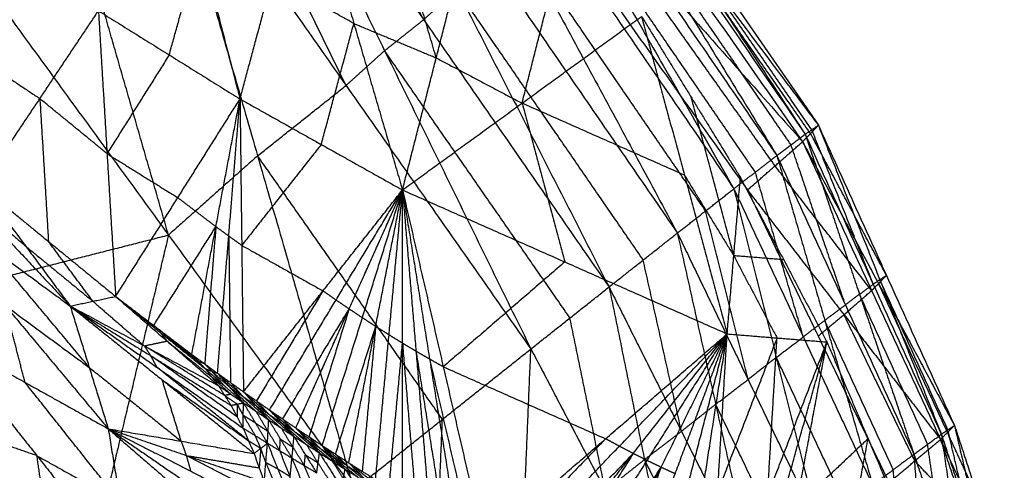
# Model space of a CAD drawing. Header units: millimetres. Extents: x -106 to 110, y -96 to 120.
# Tile 1018 of 1020: x 80.92 to 86.68, y 76.63 to 79.27. Entities that reach past the tile are written whole.
import ezdxf

# ---------------------------------------------------------------- set-up
doc = ezdxf.new("R2010")
doc.units = ezdxf.units.MM
doc.header["$MEASUREMENT"] = 0
doc.layers.add('Default', color=7, linetype='Continuous', true_color=0x000000)

msp = doc.modelspace()

# ---------------------------------------------------------------- linework, layer by layer
at = {"layer": 'Default'}
for points in [[(83.3504, 81.8898, 11.777), (84.4318, 80.2427, 12.047), (85.5132, 78.5956, 12.317)], [(83.3504, 81.8898, 11.777), (84.4705, 80.2689, 11.9195), (85.5905, 78.648, 12.0619)], [(83.2883, 81.8296, 12.0813), (84.318, 80.1505, 12.3382), (85.3476, 78.4713, 12.595)], [(83.2883, 81.8296, 12.0813), (84.4007, 80.2126, 12.1992), (85.5132, 78.5956, 12.317)], [(83.2351, 81.7867, 11.3159), (84.3667, 80.1693, 11.495), (85.4983, 78.552, 11.6742)], [(83.2351, 81.7867, 11.3159), (84.4128, 80.2174, 11.6889), (85.5905, 78.648, 12.0619)], [(83.139, 81.6895, 12.4141), (84.1177, 79.9833, 12.6447), (85.0964, 78.2771, 12.8752)], [(83.139, 81.6895, 12.4141), (84.2433, 80.0804, 12.5046), (85.3476, 78.4713, 12.595)], [(82.8993, 81.476, 11.05), (84.0375, 79.8729, 11.2502), (85.1758, 78.2698, 11.4505)], [(82.8993, 81.476, 11.05), (84.1988, 80.014, 11.3621), (85.4983, 78.552, 11.6742)], [(82.9039, 81.4714, 12.7516), (83.835, 79.7449, 12.9428), (84.7661, 78.0183, 13.1339)], [(82.9039, 81.4714, 12.7516), (84.0001, 79.8743, 12.8134), (85.0964, 78.2771, 12.8752)], [(82.5878, 81.1812, 13.0663), (83.4771, 79.4421, 13.2066), (84.3664, 77.7029, 13.3468)], [(82.5878, 81.1812, 13.0663), (83.6769, 79.5997, 13.1001), (84.7661, 78.0183, 13.1339)], [(83.2827, 79.2652, 13.3384), (82.8381, 80.1347, 13.2683), (82.3934, 81.0043, 13.1982)], [(82.1991, 80.8274, 13.3301), (83.0543, 79.0841, 13.4106), (83.9094, 77.3407, 13.4911)], [(82.1991, 80.8274, 13.3301), (83.2827, 79.2652, 13.3384), (84.3664, 77.7029, 13.3468)], [(81.7409, 80.6085, 10.8559), (81.9747, 79.7052, 10.9415), (82.2086, 78.8018, 11.027)], [(82.8287, 78.8807, 13.5037), (82.4011, 79.7524, 13.4635), (81.9735, 80.6241, 13.4232)], [(81.748, 80.4208, 13.5163), (82.3116, 78.4694, 13.5107), (82.8751, 76.5181, 13.505)], [(81.748, 80.4208, 13.5163), (82.8287, 78.8807, 13.5037), (83.9094, 77.3407, 13.4911)], [(82.2086, 78.8018, 11.027), (82.3994, 79.5089, 10.9808), (82.5901, 80.2159, 10.9347)], [(82.5901, 80.2159, 10.9347), (82.8744, 79.2429, 11.0511), (83.1587, 78.2699, 11.1676)], [(85.5444, 78.6, 11.868), (84.9786, 79.4087, 11.7785), (84.4128, 80.2174, 11.6889)], [(85.5519, 78.6218, 12.1895), (84.9918, 79.4323, 12.1182), (84.4318, 80.2427, 12.047)], [(85.4304, 78.5335, 12.456), (84.8742, 79.342, 12.3971), (84.318, 80.1505, 12.3382)], [(83.3561, 79.0418, 11.1122), (83.2139, 79.5283, 11.054), (83.0718, 80.0149, 10.9958)], [(85.222, 78.3742, 12.7351), (84.6699, 79.1788, 12.6899), (84.1177, 79.9833, 12.6447)], [(85.3371, 78.4109, 11.5623), (84.7679, 79.2124, 11.4622), (84.1988, 80.014, 11.3621)], [(81.7906, 78.0066, 13.5403), (81.5089, 78.9823, 13.5432), (81.2271, 79.958, 13.546)], [(83.1587, 78.2699, 11.1676), (83.3561, 79.0418, 11.1122), (83.5534, 79.8138, 11.0569)], [(84.9312, 78.1477, 13.0046), (84.3831, 78.9463, 12.9737), (83.835, 79.7449, 12.9428)], [(81.7948, 79.0594, 10.9814), (81.8848, 79.3823, 10.9614), (81.9747, 79.7052, 10.9415)], [(80.924, 79.6237, 10.8992), (80.7527, 79.3671, 10.9614), (80.5815, 79.1105, 11.0237)], [(82.8744, 79.2429, 11.0511), (82.6369, 79.3759, 11.016), (82.3994, 79.5089, 10.9808)], [(83.8577, 78.7772, 11.2014), (83.9564, 79.1632, 11.1737), (84.0551, 79.5492, 11.146)], [(80.7062, 79.4951, 13.5757), (81.7906, 78.0066, 13.5403), (82.8751, 76.5181, 13.505)], [(83.4771, 79.4421, 13.2066), (83.3799, 79.3536, 13.2725), (83.2827, 79.2652, 13.3384)], [(84.5662, 77.8606, 13.2404), (84.0217, 78.6513, 13.2235), (83.4771, 79.4421, 13.2066)], [(80.6959, 78.2906, 11.1848), (81.0384, 78.8038, 11.0603), (81.3809, 79.3169, 10.9358)], [(81.3809, 79.3169, 10.9358), (81.4312, 78.4823, 11.1165), (81.4815, 77.6477, 11.2971)], [(81.3809, 79.3169, 10.9358), (81.7948, 79.0594, 10.9814), (82.2086, 78.8018, 11.027)], [(83.1587, 78.2699, 11.1676), (83.8577, 78.7772, 11.2014), (84.5567, 79.2845, 11.2352)], [(84.5567, 79.2845, 11.2352), (84.8069, 78.3567, 11.4069), (85.057, 77.4288, 11.5786)], [(84.5567, 79.2845, 11.2352), (84.8457, 78.8132, 11.3338), (85.1348, 78.342, 11.4324)], [(82.6837, 78.5359, 11.0973), (82.7791, 78.8894, 11.0742), (82.8744, 79.2429, 11.0511)], [(82.8744, 79.2429, 11.0511), (83.1153, 79.1424, 11.0817), (83.3561, 79.0418, 11.1122)], [(83.0543, 79.0841, 13.4106), (83.1685, 79.1746, 13.3745), (83.2827, 79.2652, 13.3384)], [(80.5815, 79.1105, 11.0237), (80.81, 78.9571, 11.042), (81.0384, 78.8038, 11.0603)], [(81.7948, 79.0594, 10.9814), (81.613, 78.7708, 11.0489), (81.4312, 78.4823, 11.1165)], [(83.0543, 79.0841, 13.4106), (82.9415, 78.9824, 13.4572), (82.8287, 78.8807, 13.5037)], [(84.1379, 77.5218, 13.419), (83.5961, 78.3029, 13.4148), (83.0543, 79.0841, 13.4106)], [(83.3561, 79.0418, 11.1122), (83.6069, 78.9095, 11.1568), (83.8577, 78.7772, 11.2014)], [(79.9375, 78.9558, 11.0983), (80.5767, 78.2737, 10.7195), (81.2158, 77.5916, 10.3407)], [(82.3116, 78.4694, 13.5107), (82.5701, 78.6751, 13.5072), (82.8287, 78.8807, 13.5037)], [(85.0959, 77.8854, 11.5055), (84.9708, 78.3493, 11.4197), (84.8457, 78.8132, 11.3338)], [(81.0384, 78.8038, 11.0603), (81.0635, 78.3864, 11.1506), (81.0887, 77.9691, 11.2409)], [(81.4312, 78.4823, 11.1165), (81.2348, 78.643, 11.0884), (81.0384, 78.8038, 11.0603)], [(81.4815, 77.6477, 11.2971), (81.845, 78.2248, 11.162), (82.2086, 78.8018, 11.027)], [(81.9268, 77.3088, 11.3728), (82.0677, 78.0553, 11.1999), (82.2086, 78.8018, 11.027)], [(82.0774, 77.1987, 11.4005), (82.143, 78.0003, 11.2137), (82.2086, 78.8018, 11.027)], [(82.2086, 78.8018, 11.027), (82.2188, 77.9461, 11.2282), (82.229, 77.0904, 11.4295)], [(82.2086, 78.8018, 11.027), (82.6837, 78.5359, 11.0973), (83.1587, 78.2699, 11.1676)], [(83.8577, 78.7772, 11.2014), (83.9828, 78.3133, 11.2872), (84.1079, 77.8494, 11.3731)], [(84.8069, 78.3567, 11.4069), (84.3323, 78.5669, 11.3041), (83.8577, 78.7772, 11.2014)], [(85.4983, 78.552, 11.6742), (85.5444, 78.6, 11.868), (85.5905, 78.648, 12.0619)], [(85.5132, 78.5956, 12.317), (85.5519, 78.6218, 12.1895), (85.5905, 78.648, 12.0619)], [(85.5905, 78.648, 12.0619), (85.9499, 77.745, 12.3838), (86.3092, 76.842, 12.7057)], [(85.5905, 78.648, 12.0619), (85.9883, 77.7707, 12.2862), (86.386, 76.8934, 12.5105)], [(85.3476, 78.4713, 12.595), (85.4304, 78.5335, 12.456), (85.5132, 78.5956, 12.317)], [(85.5132, 78.5956, 12.317), (85.831, 77.6603, 12.6153), (86.1489, 76.725, 12.9136)], [(85.5132, 78.5956, 12.317), (85.9112, 77.7188, 12.5114), (86.3092, 76.842, 12.7057)], [(85.9883, 77.7707, 12.2862), (85.7663, 78.1854, 12.0771), (85.5444, 78.6, 11.868)], [(85.9112, 77.7188, 12.5114), (85.7315, 78.1703, 12.3504), (85.5519, 78.6218, 12.1895)], [(82.6837, 78.5359, 11.0973), (82.4512, 78.241, 11.1628), (82.2188, 77.9461, 11.2282)], [(85.1758, 78.2698, 11.4505), (85.3371, 78.4109, 11.5623), (85.4983, 78.552, 11.6742)], [(85.7483, 77.5982, 12.7543), (85.5893, 78.0658, 12.6052), (85.4304, 78.5335, 12.456)], [(85.4983, 78.552, 11.6742), (85.9015, 77.682, 11.9382), (86.3047, 76.8121, 12.2023)], [(85.4983, 78.552, 11.6742), (85.9422, 77.7227, 12.0923), (86.386, 76.8934, 12.5105)], [(81.4312, 78.4823, 11.1165), (81.6381, 78.3535, 11.1392), (81.845, 78.2248, 11.162)], [(82.3116, 78.4694, 13.5107), (82.0511, 78.238, 13.5255), (81.7906, 78.0066, 13.5403)], [(83.3923, 76.9294, 13.4981), (82.8519, 77.6994, 13.5044), (82.3116, 78.4694, 13.5107)], [(85.0964, 78.2771, 12.8752), (85.222, 78.3742, 12.7351), (85.3476, 78.4713, 12.595)], [(85.3476, 78.4713, 12.595), (85.6277, 77.5079, 12.8563), (85.9078, 76.5444, 13.1177)], [(85.3476, 78.4713, 12.595), (85.7483, 77.5982, 12.7543), (86.1489, 76.725, 12.9136)], [(85.9015, 77.682, 11.9382), (85.6193, 78.0465, 11.7503), (85.3371, 78.4109, 11.5623)], [(84.8069, 78.3567, 11.4069), (84.9514, 78.121, 11.4562), (85.0959, 77.8854, 11.5055)], [(85.5021, 77.4108, 12.9964), (85.3621, 77.8925, 12.8658), (85.222, 78.3742, 12.7351)], [(80.2328, 78.3158, 9.9971), (80.7243, 77.9537, 10.1689), (81.2158, 77.5916, 10.3407)], [(80.2328, 78.3158, 9.9971), (80.8356, 77.5949, 9.8554), (81.4384, 76.874, 9.7137)], [(85.057, 77.4288, 11.5786), (85.0959, 77.8854, 11.5055), (85.1348, 78.342, 11.4324)], [(85.1348, 78.342, 11.4324), (85.3876, 77.8617, 11.5709), (85.6404, 77.3814, 11.7094)], [(80.5767, 78.2737, 10.7195), (80.7663, 78.1074, 10.7411), (80.9559, 77.9411, 10.7627)], [(80.6959, 78.2906, 11.1848), (80.9559, 77.9411, 10.7627), (81.2158, 77.5916, 10.3407)], [(80.6959, 78.2906, 11.1848), (81.0887, 77.9691, 11.2409), (81.4815, 77.6477, 11.2971)], [(82.229, 77.0904, 11.4295), (82.6939, 77.6801, 11.2985), (83.1587, 78.2699, 11.1676)], [(82.3815, 76.9838, 11.4597), (82.7701, 77.6268, 11.3136), (83.1587, 78.2699, 11.1676)], [(82.535, 76.879, 11.4912), (82.8469, 77.5744, 11.3294), (83.1587, 78.2699, 11.1676)], [(82.6894, 76.7761, 11.5241), (82.9241, 77.523, 11.3458), (83.1587, 78.2699, 11.1676)], [(82.8448, 76.6751, 11.5583), (83.0018, 77.4725, 11.3629), (83.1587, 78.2699, 11.1676)], [(83.0012, 76.5762, 11.5939), (83.0799, 77.423, 11.3807), (83.1587, 78.2699, 11.1676)], [(83.1584, 76.4794, 11.6309), (83.1586, 77.3747, 11.3992), (83.1587, 78.2699, 11.1676)], [(83.1587, 78.2699, 11.1676), (83.2377, 77.3274, 11.4184), (83.3166, 76.3849, 11.6693)], [(83.1587, 78.2699, 11.1676), (83.3172, 77.2813, 11.4384), (83.4757, 76.2927, 11.7091)], [(83.1587, 78.2699, 11.1676), (83.3972, 77.2364, 11.4591), (83.6357, 76.2029, 11.7505)], [(83.1587, 78.2699, 11.1676), (84.1079, 77.8494, 11.3731), (85.057, 77.4288, 11.5786)], [(84.7661, 78.0183, 13.1339), (84.9312, 78.1477, 13.0046), (85.0964, 78.2771, 12.8752)], [(85.0964, 78.2771, 12.8752), (85.3445, 77.2913, 13.0873), (85.5927, 76.3055, 13.2993)], [(85.0964, 78.2771, 12.8752), (85.5021, 77.4108, 12.9964), (85.9078, 76.5444, 13.1177)], [(85.1758, 78.2698, 11.4505), (85.5896, 77.4149, 11.7306), (86.0035, 76.56, 12.0107)], [(85.1758, 78.2698, 11.4505), (85.7402, 77.5409, 11.8264), (86.3047, 76.8121, 12.2023)], [(82.0677, 78.0553, 11.1999), (81.9564, 78.14, 11.181), (81.845, 78.2248, 11.162)], [(85.1794, 77.1619, 13.2166), (85.0553, 77.6548, 13.1106), (84.9312, 78.1477, 13.0046)], [(81.7041, 77.4782, 11.335), (81.8859, 77.7668, 11.2674), (82.0677, 78.0553, 11.1999)], [(82.0677, 78.0553, 11.1999), (82.0349, 77.6545, 11.2933), (82.0021, 77.2537, 11.3867)], [(82.143, 78.0003, 11.2137), (82.1054, 78.0278, 11.2068), (82.0677, 78.0553, 11.1999)], [(84.3664, 77.7029, 13.3468), (84.5662, 77.8606, 13.2404), (84.7661, 78.0183, 13.1339)], [(84.7661, 78.0183, 13.1339), (84.9896, 77.0171, 13.2868), (85.2132, 76.016, 13.4396)], [(84.7661, 78.0183, 13.1339), (85.1794, 77.1619, 13.2166), (85.5927, 76.3055, 13.2993)], [(80.2593, 77.6168, 13), (81.025, 77.8117, 13.2702), (81.7906, 78.0066, 13.5403)], [(81.3271, 77.2328, 10.0272), (81.0257, 77.5932, 10.098), (80.7243, 77.9537, 10.1689)], [(81.3486, 77.6196, 10.8189), (81.2187, 77.7944, 11.0299), (81.0887, 77.9691, 11.2409)], [(81.7906, 78.0066, 13.5403), (81.5672, 77.0674, 13.2525), (81.3438, 76.1283, 12.9646)], [(82.143, 78.0003, 11.2137), (82.1481, 77.5724, 11.3144), (82.1532, 77.1445, 11.415)], [(82.2188, 77.9461, 11.2282), (82.1809, 77.9732, 11.221), (82.143, 78.0003, 11.2137)], [(80.9559, 77.9411, 10.7627), (81.1522, 77.7804, 10.7908), (81.3486, 77.6196, 10.8189)], [(82.2188, 77.9461, 11.2282), (82.4563, 77.8131, 11.2634), (82.6939, 77.6801, 11.2985)], [(84.1079, 77.8494, 11.3731), (83.7525, 77.5429, 11.4161), (83.3972, 77.2364, 11.4591)], [(84.7898, 76.8594, 13.3932), (84.678, 77.36, 13.3168), (84.5662, 77.8606, 13.2404)], [(85.0959, 77.8854, 11.5055), (85.2223, 77.6453, 11.5747), (85.3487, 77.4051, 11.644)], [(85.3876, 77.8617, 11.5709), (85.2417, 77.8736, 11.5382), (85.0959, 77.8854, 11.5055)], [(85.9422, 77.7227, 12.0923), (85.9218, 77.7024, 12.0153), (85.9015, 77.682, 11.9382)], [(85.9499, 77.745, 12.3838), (85.9305, 77.7319, 12.4476), (85.9112, 77.7188, 12.5114)], [(85.9422, 77.7227, 12.0923), (85.9652, 77.7467, 12.1892), (85.9883, 77.7707, 12.2862)], [(86.3454, 76.8527, 12.3564), (86.1438, 77.2877, 12.2243), (85.9422, 77.7227, 12.0923)], [(85.9499, 77.745, 12.3838), (85.9691, 77.7579, 12.335), (85.9883, 77.7707, 12.2862)], [(86.3476, 76.8677, 12.6081), (86.1487, 77.3064, 12.496), (85.9499, 77.745, 12.3838)], [(82.6939, 77.6801, 11.2985), (82.4996, 77.3586, 11.3716), (82.3052, 77.0371, 11.4446)], [(82.7701, 77.6268, 11.3136), (82.732, 77.6535, 11.3061), (82.6939, 77.6801, 11.2985)], [(83.9094, 77.3407, 13.4911), (84.1379, 77.5218, 13.419), (84.3664, 77.7029, 13.3468)], [(84.3664, 77.7029, 13.3468), (84.5737, 76.6939, 13.4339), (84.781, 75.685, 13.5211)], [(84.3664, 77.7029, 13.3468), (84.7898, 76.8594, 13.3932), (85.2132, 76.016, 13.4396)], [(85.7402, 77.5409, 11.8264), (85.8209, 77.6115, 11.8823), (85.9015, 77.682, 11.9382)], [(85.831, 77.6603, 12.6153), (85.8711, 77.6896, 12.5634), (85.9112, 77.7188, 12.5114)], [(81.2158, 77.5916, 10.3407), (81.3486, 77.6196, 10.8189), (81.4815, 77.6477, 11.2971)], [(81.3486, 77.6196, 10.8189), (81.4989, 77.4892, 10.7449), (81.6492, 77.3588, 10.6709)], [(81.4815, 77.6477, 11.2971), (81.7041, 77.4782, 11.335), (81.9268, 77.3088, 11.3728)], [(81.4815, 77.6477, 11.2971), (81.7437, 77.4363, 11.2407), (82.0059, 77.225, 11.1843)], [(81.4815, 77.6477, 11.2971), (81.782, 77.3868, 11.1491), (82.0826, 77.126, 11.0011)], [(82.8469, 77.5744, 11.3294), (82.8085, 77.6006, 11.3215), (82.7701, 77.6268, 11.3136)], [(85.831, 77.6603, 12.6153), (85.7896, 77.6292, 12.6848), (85.7483, 77.5982, 12.7543)], [(86.229, 76.7835, 12.8097), (86.03, 77.2219, 12.7125), (85.831, 77.6603, 12.6153)], [(80.9518, 77.1453, 9.4618), (80.8937, 77.3701, 9.6586), (80.8356, 77.5949, 9.8554)], [(80.8356, 77.5949, 9.8554), (81.0814, 77.4138, 9.9413), (81.3271, 77.2328, 10.0272)], [(81.2158, 77.5916, 10.3407), (81.3271, 77.2328, 10.0272), (81.4384, 76.874, 9.7137)], [(81.2158, 77.5916, 10.3407), (81.6492, 77.3588, 10.6709), (82.0826, 77.126, 11.0011)], [(81.2158, 77.5916, 10.3407), (81.6861, 77.3013, 10.5828), (82.1563, 77.0109, 10.8248)], [(81.2158, 77.5916, 10.3407), (81.721, 77.2352, 10.4991), (82.2261, 76.8788, 10.6575)], [(81.2158, 77.5916, 10.3407), (81.7535, 77.1605, 10.4211), (82.2911, 76.7293, 10.5015)], [(82.4583, 76.9314, 11.4755), (82.6526, 77.2529, 11.4024), (82.8469, 77.5744, 11.3294)], [(82.8469, 77.5744, 11.3294), (82.7295, 77.201, 11.4185), (82.6122, 76.8275, 11.5077)], [(82.9241, 77.523, 11.3458), (82.8855, 77.5487, 11.3376), (82.8469, 77.5744, 11.3294)], [(85.6277, 77.5079, 12.8563), (85.688, 77.553, 12.8053), (85.7483, 77.5982, 12.7543)], [(83.0018, 77.4725, 11.3629), (82.9629, 77.4977, 11.3544), (82.9241, 77.523, 11.3458)], [(84.3452, 76.5128, 13.5061), (84.2416, 77.0173, 13.4625), (84.1379, 77.5218, 13.419)], [(85.6277, 77.5079, 12.8563), (85.5649, 77.4593, 12.9264), (85.5021, 77.4108, 12.9964)], [(85.7402, 77.5409, 11.8264), (85.6649, 77.4779, 11.7785), (85.5896, 77.4149, 11.7306)], [(86.0284, 76.6347, 13.0156), (85.828, 77.0713, 12.936), (85.6277, 77.5079, 12.8563)], [(86.1541, 76.686, 12.1065), (85.9472, 77.1135, 11.9664), (85.7402, 77.5409, 11.8264)], [(81.9663, 77.2669, 11.2785), (81.8352, 77.3726, 11.3068), (81.7041, 77.4782, 11.335)], [(81.7437, 77.4363, 11.2407), (81.855, 77.3516, 11.2596), (81.9663, 77.2669, 11.2785)], [(81.7437, 77.4363, 11.2407), (81.7629, 77.4116, 11.1949), (81.782, 77.3868, 11.1491)], [(82.7671, 76.7256, 11.5412), (82.8845, 77.099, 11.4521), (83.0018, 77.4725, 11.3629)], [(83.0018, 77.4725, 11.3629), (82.9624, 77.0491, 11.4695), (82.923, 76.6256, 11.5761)], [(83.0799, 77.423, 11.3807), (83.0409, 77.4478, 11.3718), (83.0018, 77.4725, 11.3629)], [(80.4652, 77.4167, 9.2099), (80.9518, 77.1453, 9.4618), (81.4384, 76.874, 9.7137)], [(80.4652, 77.4167, 9.2099), (81.0216, 76.7164, 9.28), (81.5779, 76.0161, 9.35)], [(81.6492, 77.3588, 10.6709), (81.7156, 77.3728, 10.91), (81.782, 77.3868, 11.1491)], [(81.782, 77.3868, 11.1491), (81.9132, 77.2812, 11.1209), (82.0443, 77.1755, 11.0927)], [(83.0798, 76.5278, 11.6124), (83.1192, 76.9512, 11.5058), (83.1586, 77.3747, 11.3992)], [(83.1586, 77.3747, 11.3992), (83.1193, 77.3988, 11.39), (83.0799, 77.423, 11.3807)], [(83.1586, 77.3747, 11.3992), (83.198, 76.9034, 11.5246), (83.2375, 76.4322, 11.6501)], [(83.2377, 77.3274, 11.4184), (83.1981, 77.351, 11.4088), (83.1586, 77.3747, 11.3992)], [(83.6357, 76.2029, 11.7505), (84.3463, 76.8159, 11.6645), (85.057, 77.4288, 11.5786)], [(83.7965, 76.1155, 11.7934), (84.4268, 76.7722, 11.686), (85.057, 77.4288, 11.5786)], [(83.9583, 76.0308, 11.8378), (84.5077, 76.7298, 11.7082), (85.057, 77.4288, 11.5786)], [(84.121, 75.9488, 11.8838), (84.589, 76.6888, 11.7312), (85.057, 77.4288, 11.5786)], [(84.2845, 75.8695, 11.9314), (84.6707, 76.6492, 11.755), (85.057, 77.4288, 11.5786)], [(84.4488, 75.793, 11.9806), (84.7529, 76.6109, 11.7796), (85.057, 77.4288, 11.5786)], [(84.6138, 75.7195, 12.0313), (84.8354, 76.5742, 11.8049), (85.057, 77.4288, 11.5786)], [(84.7795, 75.649, 12.0837), (84.9183, 76.5389, 11.8311), (85.057, 77.4288, 11.5786)], [(84.946, 75.5817, 12.1377), (85.0015, 76.5053, 11.8581), (85.057, 77.4288, 11.5786)], [(84.946, 75.5817, 12.1377), (85.2932, 76.4816, 11.9235), (85.6404, 77.3814, 11.7094)], [(85.3487, 77.4051, 11.644), (85.1751, 76.9552, 11.751), (85.0015, 76.5053, 11.8581)], [(85.057, 77.4288, 11.5786), (85.3487, 77.4051, 11.644), (85.6404, 77.3814, 11.7094)], [(85.1131, 75.5176, 12.1934), (85.3767, 76.4495, 11.9514), (85.6404, 77.3814, 11.7094)], [(85.2809, 75.4569, 12.2508), (85.4606, 76.4192, 11.9801), (85.6404, 77.3814, 11.7094)], [(85.2932, 76.4816, 11.9235), (85.3209, 76.9434, 11.7838), (85.3487, 77.4051, 11.644)], [(85.3445, 77.2913, 13.0873), (85.4233, 77.351, 13.0418), (85.5021, 77.4108, 12.9964)], [(85.6404, 77.3814, 11.7094), (85.8811, 76.816, 11.9257), (86.1218, 76.2506, 12.142)], [(81.6492, 77.3588, 10.6709), (81.6676, 77.33, 10.6268), (81.6861, 77.3013, 10.5828)], [(82.1195, 77.0684, 10.913), (81.8843, 77.2136, 10.7919), (81.6492, 77.3588, 10.6709)], [(82.8751, 76.5181, 13.505), (83.3923, 76.9294, 13.4981), (83.9094, 77.3407, 13.4911)], [(83.2377, 77.3274, 11.4184), (83.3169, 76.8331, 11.5538), (83.3961, 76.3388, 11.6892)], [(83.3172, 77.2813, 11.4384), (83.2774, 77.3043, 11.4284), (83.2377, 77.3274, 11.4184)], [(83.8087, 74.9382, 13.4556), (83.859, 76.1395, 13.4734), (83.9094, 77.3407, 13.4911)], [(83.9094, 77.3407, 13.4911), (84.3452, 76.5128, 13.5061), (84.781, 75.685, 13.5211)], [(81.6861, 77.3013, 10.5828), (81.7035, 77.2682, 10.5409), (81.721, 77.2352, 10.4991)], [(82.1912, 76.9448, 10.7412), (81.9386, 77.123, 10.662), (81.6861, 77.3013, 10.5828)], [(81.9268, 77.3088, 11.3728), (81.9663, 77.2669, 11.2785), (82.0059, 77.225, 11.1843)], [(81.9268, 77.3088, 11.3728), (82.0021, 77.2537, 11.3867), (82.0774, 77.1987, 11.4005)], [(82.0021, 77.2537, 11.3867), (81.9842, 77.2603, 11.3326), (81.9663, 77.2669, 11.2785)], [(83.3172, 77.2813, 11.4384), (83.4364, 76.7645, 11.5841), (83.5557, 76.2478, 11.7298)], [(83.3972, 77.2364, 11.4591), (83.3572, 77.2588, 11.4487), (83.3172, 77.2813, 11.4384)], [(85.3445, 77.2913, 13.0873), (85.2619, 77.2266, 13.1519), (85.1794, 77.1619, 13.2166)], [(85.7502, 76.425, 13.2085), (85.5474, 76.8581, 13.1479), (85.3445, 77.2913, 13.0873)], [(81.3271, 77.2328, 10.0272), (81.5959, 77.0172, 10.0674), (81.8648, 76.8016, 10.1076)], [(82.2586, 76.8041, 10.5795), (81.9898, 77.0197, 10.5393), (81.721, 77.2352, 10.4991)], [(82.0416, 77.2119, 11.2924), (82.0219, 77.2328, 11.3395), (82.0021, 77.2537, 11.3867)], [(82.0059, 77.225, 11.1843), (82.0416, 77.2119, 11.2924), (82.0774, 77.1987, 11.4005)], [(82.0059, 77.225, 11.1843), (82.0443, 77.1755, 11.0927), (82.0826, 77.126, 11.0011)], [(82.0059, 77.225, 11.1843), (82.1175, 77.1253, 11.1146), (82.2291, 77.0256, 11.045)], [(82.0416, 77.2119, 11.2924), (82.0796, 77.1686, 11.2035), (82.1175, 77.1253, 11.1146)], [(82.1533, 77.1122, 11.2227), (82.0975, 77.162, 11.2576), (82.0416, 77.2119, 11.2924)], [(83.3972, 77.2364, 11.4591), (83.8718, 77.0261, 11.5618), (84.3463, 76.8159, 11.6645)], [(81.5082, 76.445, 9.5318), (81.23, 76.7952, 9.4968), (80.9518, 77.1453, 9.4618)], [(81.7535, 77.1605, 10.4211), (82.0061, 76.9823, 10.5003), (82.2586, 76.8041, 10.5795)], [(81.8648, 76.8016, 10.1076), (81.8091, 76.9811, 10.2643), (81.7535, 77.1605, 10.4211)], [(82.0443, 77.1755, 11.0927), (82.1001, 77.1257, 11.0579), (82.1559, 77.0758, 11.023)], [(82.1175, 77.1253, 11.1146), (82.0809, 77.1504, 11.1037), (82.0443, 77.1755, 11.0927)], [(82.0774, 77.1987, 11.4005), (82.1532, 77.1445, 11.415), (82.229, 77.0904, 11.4295)], [(82.0774, 77.1987, 11.4005), (82.1533, 77.1122, 11.2227), (82.2291, 77.0256, 11.045)], [(82.0774, 77.1987, 11.4005), (82.2269, 77.0626, 11.2453), (82.3764, 76.9265, 11.0901)], [(82.1532, 77.1445, 11.415), (82.19, 77.1036, 11.3301), (82.2269, 77.0626, 11.2453)], [(84.9896, 77.0171, 13.2868), (85.0845, 77.0895, 13.2517), (85.1794, 77.1619, 13.2166)], [(82.0826, 77.126, 11.0011), (82.1195, 77.0684, 10.913), (82.1563, 77.0109, 10.8248)], [(82.0826, 77.126, 11.0011), (82.1559, 77.0758, 11.023), (82.2291, 77.0256, 11.045)], [(82.1533, 77.1122, 11.2227), (82.228, 77.0441, 11.1451), (82.3028, 76.976, 11.0675)], [(82.2269, 77.0626, 11.2453), (82.1901, 77.0874, 11.234), (82.1533, 77.1122, 11.2227)], [(82.229, 77.0904, 11.4295), (82.3027, 77.0084, 11.2598), (82.3764, 76.9265, 11.0901)], [(82.229, 77.0904, 11.4295), (82.3052, 77.0371, 11.4446), (82.3815, 76.9838, 11.4597)], [(82.229, 77.0904, 11.4295), (82.3767, 76.9595, 11.2829), (82.5245, 76.8287, 11.1363)], [(82.1559, 77.0758, 11.023), (82.1377, 77.0721, 10.968), (82.1195, 77.0684, 10.913)], [(82.1195, 77.0684, 10.913), (82.1561, 77.0433, 10.9239), (82.1927, 77.0182, 10.9349)], [(82.2269, 77.0626, 11.2453), (82.2648, 77.0355, 11.2525), (82.3027, 77.0084, 11.2598)], [(82.3052, 77.0371, 11.4446), (82.341, 76.9983, 11.3637), (82.3767, 76.9595, 11.2829)], [(82.1563, 77.0109, 10.8248), (82.1927, 77.0182, 10.9349), (82.2291, 77.0256, 11.045)], [(82.1563, 77.0109, 10.8248), (82.1912, 76.9448, 10.7412), (82.2261, 76.8788, 10.6575)], [(82.1927, 77.0182, 10.9349), (82.192, 76.9815, 10.838), (82.1912, 76.9448, 10.7412)], [(82.2276, 76.9522, 10.8513), (82.2102, 76.9852, 10.8931), (82.1927, 77.0182, 10.9349)], [(82.2261, 76.8788, 10.6575), (82.2276, 76.9522, 10.8513), (82.2291, 77.0256, 11.045)], [(82.2291, 77.0256, 11.045), (82.2991, 76.9079, 10.8806), (82.3691, 76.7902, 10.7163)], [(82.2291, 77.0256, 11.045), (82.3028, 76.976, 11.0675), (82.3764, 76.9265, 11.0901)], [(82.3027, 77.0084, 11.2598), (82.3766, 76.943, 11.1865), (82.4504, 76.8776, 11.1132)], [(82.3767, 76.9595, 11.2829), (82.3397, 76.984, 11.2713), (82.3027, 77.0084, 11.2598)], [(82.3728, 76.8583, 10.9032), (82.3378, 76.9172, 10.9854), (82.3028, 76.976, 11.0675)], [(82.3815, 76.9838, 11.4597), (82.453, 76.9062, 11.298), (82.5245, 76.8287, 11.1363)], [(82.3815, 76.9838, 11.4597), (82.4583, 76.9314, 11.4755), (82.535, 76.879, 11.4912)], [(82.3815, 76.9838, 11.4597), (82.5274, 76.8581, 11.3217), (82.6734, 76.7324, 11.1838)], [(84.9896, 77.0171, 13.2868), (84.8897, 76.9383, 13.34), (84.7898, 76.8594, 13.3932)], [(85.4029, 76.1607, 13.3694), (85.1963, 76.5889, 13.3281), (84.9896, 77.0171, 13.2868)], [(82.2276, 76.9522, 10.8513), (82.2626, 76.8934, 10.7691), (82.2976, 76.8345, 10.6869)], [(82.2991, 76.9079, 10.8806), (82.2634, 76.9301, 10.8659), (82.2276, 76.9522, 10.8513)], [(82.3691, 76.7902, 10.7163), (82.3728, 76.8583, 10.9032), (82.3764, 76.9265, 11.0901)], [(82.3764, 76.9265, 11.0901), (82.4446, 76.8145, 10.9331), (82.5128, 76.7025, 10.7762)], [(82.3764, 76.9265, 11.0901), (82.4504, 76.8776, 11.1132), (82.5245, 76.8287, 11.1363)], [(82.3767, 76.9595, 11.2829), (82.4149, 76.9329, 11.2905), (82.453, 76.9062, 11.298)], [(82.4583, 76.9314, 11.4755), (82.4928, 76.8947, 11.3986), (82.5274, 76.8581, 11.3217)], [(83.3419, 75.7282, 13.4803), (83.3671, 76.3288, 13.4892), (83.3923, 76.9294, 13.4981)], [(81.0216, 76.7164, 9.28), (80.7817, 76.7998, 9.1306), (80.5419, 76.8832, 8.9812)], [(81.4384, 76.874, 9.7137), (81.5082, 76.445, 9.5318), (81.5779, 76.0161, 9.35)], [(81.4384, 76.874, 9.7137), (81.8648, 76.8016, 10.1076), (82.2911, 76.7293, 10.5015)], [(81.4384, 76.874, 9.7137), (81.8944, 76.7181, 10.0365), (82.3503, 76.5622, 10.3593)], [(81.4384, 76.874, 9.7137), (81.9206, 76.626, 9.9735), (82.4028, 76.3781, 10.2334)], [(81.4384, 76.874, 9.7137), (81.9433, 76.5265, 9.9195), (82.4481, 76.179, 10.1254)], [(81.4384, 76.874, 9.7137), (81.9623, 76.4208, 9.8749), (82.4862, 75.9677, 10.0361)], [(82.2261, 76.8788, 10.6575), (82.2586, 76.8041, 10.5795), (82.2911, 76.7293, 10.5015)], [(82.2261, 76.8788, 10.6575), (82.2976, 76.8345, 10.6869), (82.3691, 76.7902, 10.7163)], [(82.2991, 76.9079, 10.8806), (82.336, 76.8831, 10.8919), (82.3728, 76.8583, 10.9032)], [(82.3728, 76.8583, 10.9032), (82.4069, 76.8024, 10.8247), (82.441, 76.7464, 10.7463)], [(82.5186, 76.7656, 10.9563), (82.4845, 76.8216, 11.0347), (82.4504, 76.8776, 11.1132)], [(82.453, 76.9062, 11.298), (82.5259, 76.8434, 11.229), (82.5989, 76.7805, 11.1601)], [(82.5274, 76.8581, 11.3217), (82.4902, 76.8822, 11.3099), (82.453, 76.9062, 11.298)], [(82.5274, 76.8581, 11.3217), (82.5658, 76.8319, 11.3296), (82.6042, 76.8057, 11.3375)], [(82.535, 76.879, 11.4912), (82.6042, 76.8057, 11.3375), (82.6734, 76.7324, 11.1838)], [(82.535, 76.879, 11.4912), (82.6122, 76.8275, 11.5077), (82.6894, 76.7761, 11.5241)], [(82.535, 76.879, 11.4912), (82.6791, 76.7583, 11.3619), (82.8232, 76.6377, 11.2325)], [(84.5737, 76.6939, 13.4339), (84.6818, 76.7767, 13.4136), (84.7898, 76.8594, 13.3932)], [(86.3047, 76.8121, 12.2023), (86.3454, 76.8527, 12.3564), (86.386, 76.8934, 12.5105)], [(86.3092, 76.842, 12.7057), (86.3476, 76.8677, 12.6081), (86.386, 76.8934, 12.5105)], [(86.4575, 76.3965, 12.8447), (86.4025, 76.6321, 12.7264), (86.3476, 76.8677, 12.6081)], [(86.386, 76.8934, 12.5105), (86.4959, 76.4222, 12.7471), (86.6059, 75.9511, 12.9837)], [(86.386, 76.8934, 12.5105), (86.5317, 76.4486, 12.6692), (86.6775, 76.0037, 12.8279)], [(81.8648, 76.8016, 10.1076), (81.8796, 76.7599, 10.072), (81.8944, 76.7181, 10.0365)], [(82.2586, 76.8041, 10.5795), (82.2944, 76.7819, 10.5942), (82.3301, 76.7598, 10.6089)], [(82.3301, 76.7598, 10.6089), (82.3139, 76.7971, 10.6479), (82.2976, 76.8345, 10.6869)], [(82.441, 76.7464, 10.7463), (82.4428, 76.7804, 10.8397), (82.4446, 76.8145, 10.9331)], [(82.4446, 76.8145, 10.9331), (82.4816, 76.79, 10.9447), (82.5186, 76.7656, 10.9563)], [(82.5128, 76.7025, 10.7762), (82.5186, 76.7656, 10.9563), (82.5245, 76.8287, 11.1363)], [(82.5245, 76.8287, 11.1363), (82.5908, 76.7223, 10.9868), (82.6571, 76.6158, 10.8373)], [(82.5245, 76.8287, 11.1363), (82.5989, 76.7805, 11.1601), (82.6734, 76.7324, 11.1838)], [(82.6042, 76.8057, 11.3375), (82.6762, 76.7454, 11.2728), (82.7483, 76.685, 11.2081)], [(82.6791, 76.7583, 11.3619), (82.6416, 76.782, 11.3497), (82.6042, 76.8057, 11.3375)], [(82.6122, 76.8275, 11.5077), (82.6457, 76.7929, 11.4348), (82.6791, 76.7583, 11.3619)], [(84.3463, 76.8159, 11.6645), (84.0312, 76.4875, 11.7182), (83.7161, 76.1592, 11.772)], [(84.4268, 76.7722, 11.686), (84.3866, 76.794, 11.6753), (84.3463, 76.8159, 11.6645)], [(85.8811, 76.816, 11.9257), (85.6709, 76.6176, 11.9529), (85.4606, 76.4192, 11.9801)], [(85.7014, 75.8538, 12.1964), (85.7912, 76.3349, 12.061), (85.8811, 76.816, 11.9257)], [(86.0035, 76.56, 12.0107), (86.1541, 76.686, 12.1065), (86.3047, 76.8121, 12.2023)], [(86.1489, 76.725, 12.9136), (86.229, 76.7835, 12.8097), (86.3092, 76.842, 12.7057)], [(86.3047, 76.8121, 12.2023), (86.4513, 76.3728, 12.3864), (86.5979, 75.9335, 12.5706)], [(86.3047, 76.8121, 12.2023), (86.4911, 76.4079, 12.5151), (86.6775, 76.0037, 12.8279)], [(86.3092, 76.842, 12.7057), (86.3821, 76.3391, 12.9253), (86.455, 75.8361, 13.1448)], [(86.3092, 76.842, 12.7057), (86.4575, 76.3965, 12.8447), (86.6059, 75.9511, 12.9837)], [(86.5317, 76.4486, 12.6692), (86.4386, 76.6507, 12.5128), (86.3454, 76.8527, 12.3564)], [(82.2911, 76.7293, 10.5015), (82.3301, 76.7598, 10.6089), (82.3691, 76.7902, 10.7163)], [(82.3301, 76.7598, 10.6089), (82.3254, 76.7028, 10.5196), (82.3207, 76.6458, 10.4304)], [(82.3597, 76.6762, 10.5378), (82.3449, 76.718, 10.5733), (82.3301, 76.7598, 10.6089)], [(82.3503, 76.5622, 10.3593), (82.3597, 76.6762, 10.5378), (82.3691, 76.7902, 10.7163)], [(82.3691, 76.7902, 10.7163), (82.4299, 76.639, 10.5737), (82.4907, 76.4878, 10.4311)], [(82.3691, 76.7902, 10.7163), (82.441, 76.7464, 10.7463), (82.5128, 76.7025, 10.7762)], [(82.5018, 76.5951, 10.6036), (82.4714, 76.6707, 10.6749), (82.441, 76.7464, 10.7463)], [(82.5186, 76.7656, 10.9563), (82.5518, 76.7124, 10.8815), (82.5849, 76.6592, 10.8067)], [(82.6652, 76.6741, 11.0105), (82.6321, 76.7273, 11.0853), (82.5989, 76.7805, 11.1601)], [(82.6791, 76.7583, 11.3619), (82.7177, 76.7326, 11.3701), (82.7563, 76.7069, 11.3783)], [(82.6894, 76.7761, 11.5241), (82.7563, 76.7069, 11.3783), (82.8232, 76.6377, 11.2325)], [(82.6894, 76.7761, 11.5241), (82.7671, 76.7256, 11.5412), (82.8448, 76.6751, 11.5583)], [(82.6894, 76.7761, 11.5241), (82.8316, 76.6603, 11.4032), (82.9738, 76.5446, 11.2824)], [(84.5077, 76.7298, 11.7082), (84.4672, 76.751, 11.6971), (84.4268, 76.7722, 11.686)], [(86.3019, 76.2806, 13.0292), (86.2655, 76.532, 12.9194), (86.229, 76.7835, 12.8097)], [(81.0983, 76.1829, 9.0512), (81.0599, 76.4496, 9.1656), (81.0216, 76.7164, 9.28)], [(81.0216, 76.7164, 9.28), (81.2649, 76.5807, 9.4059), (81.5082, 76.445, 9.5318)], [(81.8944, 76.7181, 10.0365), (82.1076, 76.6819, 10.2334), (82.3207, 76.6458, 10.4304)], [(81.8944, 76.7181, 10.0365), (81.9075, 76.6721, 10.005), (81.9206, 76.626, 9.9735)], [(82.3766, 76.4702, 10.2963), (82.1355, 76.5941, 10.1664), (81.8944, 76.7181, 10.0365)], [(82.2911, 76.7293, 10.5015), (82.3207, 76.6458, 10.4304), (82.3503, 76.5622, 10.3593)], [(82.4907, 76.4878, 10.4311), (82.5018, 76.5951, 10.6036), (82.5128, 76.7025, 10.7762)], [(82.5128, 76.7025, 10.7762), (82.5722, 76.5582, 10.6401), (82.6316, 76.4139, 10.504)], [(82.5128, 76.7025, 10.7762), (82.5849, 76.6592, 10.8067), (82.6571, 76.6158, 10.8373)], [(82.5849, 76.6592, 10.8067), (82.5878, 76.6907, 10.8968), (82.5908, 76.7223, 10.9868)], [(82.5908, 76.7223, 10.9868), (82.628, 76.6982, 10.9987), (82.6652, 76.6741, 11.0105)], [(82.6571, 76.6158, 10.8373), (82.6652, 76.6741, 11.0105), (82.6734, 76.7324, 11.1838)], [(82.6734, 76.7324, 11.1838), (82.7377, 76.6313, 11.0416), (82.8021, 76.5303, 10.8994)], [(82.6734, 76.7324, 11.1838), (82.7483, 76.685, 11.2081), (82.8232, 76.6377, 11.2325)], [(82.8126, 76.584, 11.066), (82.7804, 76.6345, 11.137), (82.7483, 76.685, 11.2081)], [(82.7563, 76.7069, 11.3783), (82.8274, 76.649, 11.3178), (82.8985, 76.5911, 11.2574)], [(82.8316, 76.6603, 11.4032), (82.794, 76.6836, 11.3908), (82.7563, 76.7069, 11.3783)], [(82.7671, 76.7256, 11.5412), (82.7994, 76.693, 11.4722), (82.8316, 76.6603, 11.4032)], [(83.8774, 76.0732, 11.8156), (84.1926, 76.4015, 11.7619), (84.5077, 76.7298, 11.7082)], [(84.5077, 76.7298, 11.7082), (84.2737, 76.3598, 11.7845), (84.0397, 75.9898, 11.8608)], [(84.5737, 76.6939, 13.4339), (84.4595, 76.6034, 13.47), (84.3452, 76.5128, 13.5061)], [(84.589, 76.6888, 11.7312), (84.5483, 76.7093, 11.7197), (84.5077, 76.7298, 11.7082)], [(84.9971, 75.8505, 13.4803), (84.7854, 76.2722, 13.4571), (84.5737, 76.6939, 13.4339)], [(84.6707, 76.6492, 11.755), (84.6299, 76.669, 11.7431), (84.589, 76.6888, 11.7312)], [(85.9078, 76.5444, 13.1177), (86.0284, 76.6347, 13.0156), (86.1489, 76.725, 12.9136)], [(86.1489, 76.725, 12.9136), (86.1881, 76.1931, 13.1056), (86.2273, 75.6611, 13.2975)], [(86.1489, 76.725, 12.9136), (86.3019, 76.2806, 13.0292), (86.455, 75.8361, 13.1448)], [(86.4513, 76.3728, 12.3864), (86.3027, 76.5294, 12.2464), (86.1541, 76.686, 12.1065)], [(82.3597, 76.6762, 10.5378), (82.3901, 76.6006, 10.4665), (82.4205, 76.525, 10.3952)], [(82.4299, 76.639, 10.5737), (82.3948, 76.6576, 10.5557), (82.3597, 76.6762, 10.5378)], [(82.4299, 76.639, 10.5737), (82.4658, 76.6171, 10.5887), (82.5018, 76.5951, 10.6036)], [(82.6443, 76.5149, 10.6706), (82.6146, 76.587, 10.7387), (82.5849, 76.6592, 10.8067)], [(82.6652, 76.6741, 11.0105), (82.6974, 76.6236, 10.9394), (82.7296, 76.573, 10.8684)], [(82.8021, 76.5303, 10.8994), (82.8126, 76.584, 11.066), (82.8232, 76.6377, 11.2325)], [(82.8232, 76.6377, 11.2325), (82.8856, 76.5418, 11.0976), (82.948, 76.446, 10.9627)], [(82.8232, 76.6377, 11.2325), (82.8985, 76.5911, 11.2574), (82.9738, 76.5446, 11.2824)], [(82.8316, 76.6603, 11.4032), (82.8705, 76.6351, 11.4118), (82.9093, 76.6099, 11.4203)], [(82.8448, 76.6751, 11.5583), (82.9093, 76.6099, 11.4203), (82.9738, 76.5446, 11.2824)], [(82.8448, 76.6751, 11.5583), (82.923, 76.6256, 11.5761), (83.0012, 76.5762, 11.5939)], [(82.8448, 76.6751, 11.5583), (82.9851, 76.5642, 11.4459), (83.1254, 76.4533, 11.3335)], [(84.2027, 75.9091, 11.9076), (84.4367, 76.2791, 11.8313), (84.6707, 76.6492, 11.755)], [(84.6707, 76.6492, 11.755), (84.5187, 76.2402, 11.8555), (84.3666, 75.8313, 11.956)], [(84.7529, 76.6109, 11.7796), (84.7118, 76.6301, 11.7673), (84.6707, 76.6492, 11.755)], [(86.0676, 76.1028, 13.2076), (86.048, 76.3687, 13.1116), (86.0284, 76.6347, 13.0156)]]:
    msp.add_open_spline(points, degree=2, dxfattribs=at)

doc.saveas('drawing.dxf')
